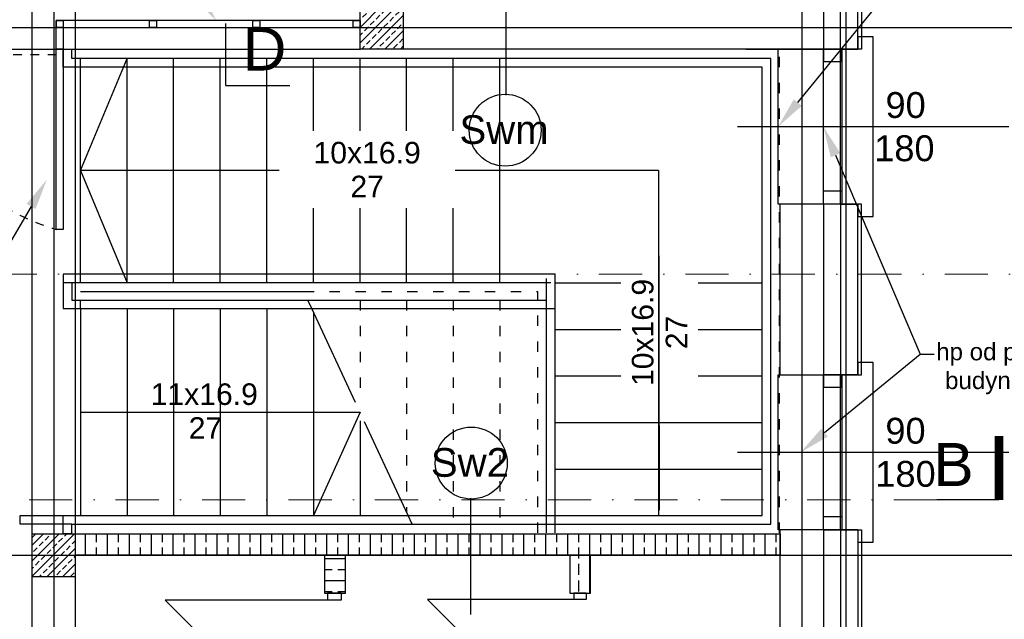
# Model space of a CAD drawing. Header units: millimetres. Extents: x -7023 to 53801, y 9849 to 33561.
# Tile 264 of 537: x 11842 to 12413, y 26675 to 27022. Entities that reach past the tile are written whole.
import ezdxf

# ---------------------------------------------------------------- set-up
doc = ezdxf.new("R2010")
doc.units = ezdxf.units.MM
for name, pattern in [('218-500', [1, 0.5, -0.5]), ('ACAD_ISO03W100', [30, 12, -18]), ('DASHDOT', [1, 0.5, -0.25, 0, -0.25])]:
    doc.linetypes.add(name, pattern=pattern)
doc.layers.add('.IE_podklad', color=252, linetype='Continuous')
doc.styles.add('Arial', font='arial.ttf', dxfattribs={"height": 125})
doc.styles.add('Opisowy', font='arial.ttf')
doc.styles.get("Standard").update_dxf_attribs({"font": 'arial.ttf'})
doc.linetypes.add('ZIGZAG', pattern='A,0.00254,-5.08,[131,ltypeshp.shx,S=5.08,R=0,X=-5.08,Y=0],-10.16,[131,ltypeshp.shx,S=5.08,R=180,X=5.08,Y=0],-5.08', length=20.32254)

msp = doc.modelspace()

# ---------------------------------------------------------------- hatches: boundary and pattern name
at = {"layer": '.IE_podklad', "transparency": 33554648}
h = msp.add_hatch(dxfattribs=at)
h.set_pattern_fill('ANSI33', color=256)
h.set_pattern_definition([(45, (36031.774, 21833.325), (-4.490128, 4.490128), []), (45, (36036.264, 21833.325), (-4.490128, 4.490128), [3.175, -1.5875])])
h.paths.add_polyline_path([(12064.56, 27030.47), (12052.06, 27030.47), (12052.06, 27017.97), (12064.56, 27017.97)])
h.paths.add_polyline_path([(12052.06, 27030.47), (12039.56, 27030.47), (12039.56, 27017.97), (12052.06, 27017.97)])
h.paths.add_polyline_path([(12052.06, 27017.97), (12039.56, 27017.97), (12039.56, 27005.47), (12052.06, 27005.47)])
h.paths.add_polyline_path([(12064.56, 27017.97), (12052.06, 27017.97), (12052.06, 27005.47), (12064.56, 27005.47)])

# ---------------------------------------------------------------- linework, layer by layer
at = {"layer": '.IE_podklad', "ltscale": 25}
for p, q in [((11862.06, 28060.31), (11862.06, 25968.17)), ((12295.56, 28060.31), (12295.56, 25968.17)), ((12321.06, 28060.31), (12321.06, 25968.17)), ((10554.1, 27017.97), (13853.09, 27017.97)), ((11961.89, 26984.26), (11998.94, 26984.26)), ((10554.1, 26711.97), (13853.09, 26711.97))]:
    msp.add_line(p, q, dxfattribs=at)
at = {"layer": '.IE_podklad', "linetype": 'DASHDOT', "lineweight": 13, "ltscale": 50}
msp.add_line((11961.89, 27804.72), (11961.89, 27020.21), dxfattribs=at)
at = {"layer": '.IE_podklad'}
for p, q in [((12330.06, 27273.36), (12330.06, 27005.47)), ((12328.06, 27005.47), (12328.06, 27271.47)), ((12308.06, 27251.47), (12308.06, 27005.47)), ((12039.56, 27005.47), (12039.56, 27049.97)), ((12124.15, 26978.69), (12124.15, 27046.16)), ((12039.56, 27021.97), (11863.56, 27021.97)), ((11863.56, 27021.97), (11863.56, 27017.97)), ((11863.56, 27021.97), (11867.56, 27021.97)), ((11863.56, 27017.97), (11863.56, 27021.97)), ((11867.56, 27021.97), (11867.56, 27017.97)), ((11917.55, 27021.97), (11921.55, 27021.97)), ((11917.55, 27017.97), (11917.55, 27021.97)), ((11921.55, 27021.97), (11921.55, 27017.97)), ((11977.51, 27021.97), (11981.51, 27021.97)), ((11977.51, 27017.97), (11977.51, 27021.97)), ((11981.51, 27021.97), (11981.51, 27017.97)), ((12035.56, 27021.97), (12039.56, 27021.97)), ((12035.56, 27017.97), (12035.56, 27021.97)), ((12039.56, 27017.97), (12039.56, 27021.97)), ((12039.56, 27021.97), (12039.56, 27017.97)), ((11867.56, 27017.97), (11863.56, 27017.97)), ((11863.56, 27017.97), (11867.56, 27017.97)), ((11863.56, 27005.47), (11863.56, 27017.97)), ((11867.56, 27017.97), (12039.56, 27017.97)), ((11867.56, 27017.97), (11867.56, 27005.47)), ((11921.55, 27017.97), (11917.55, 27017.97)), ((11981.51, 27017.97), (11977.51, 27017.97)), ((12039.56, 27017.97), (12035.56, 27017.97)), ((12336.9, 27012.47), (12328.06, 27012.47)), ((12328.06, 27012.47), (12328.06, 27005.47)), ((12336.9, 26908.47), (12336.9, 27012.47)), ((11863.56, 26900.89), (11863.56, 27005.47)), ((11863.56, 27005.47), (11867.56, 27005.47)), ((11867.56, 27005.47), (11863.56, 27005.47)), ((11867.56, 27005.47), (11872.56, 27005.47)), ((11867.56, 26994.97), (11867.56, 27005.47)), ((11867.56, 27005.47), (11867.56, 26900.89)), ((11872.56, 26999.97), (11872.56, 27005.47)), ((12283.06, 27005.47), (12039.56, 27005.47)), ((12281.85, 26915.47), (12281.85, 27005.47)), ((12281.85, 27005.47), (12323.87, 27005.47)), ((12308.06, 27005.47), (12328.06, 27005.47)), ((12308.06, 27005.47), (12308.06, 26998.26)), ((12318.67, 27005.47), (12308.06, 27005.47)), ((12308.06, 26915.47), (12308.06, 27005.47)), ((12308.06, 27005.47), (12318.67, 27005.47)), ((12328.06, 27005.47), (12317.88, 27005.47)), ((12317.88, 27005.47), (12317.88, 26915.47)), ((12318.67, 26998.26), (12318.67, 27005.47)), ((12318.67, 27005.47), (12318.67, 26915.47)), ((12330.06, 27005.47), (12328.06, 27005.47)), ((11877.56, 26999.97), (11872.56, 26999.97)), ((11877.56, 26934.97), (11904.56, 26999.97)), ((11877.56, 26869.97), (11877.56, 26999.97)), ((12147.56, 26999.97), (11877.56, 26999.97)), ((11904.56, 26869.97), (11904.56, 26999.97)), ((11904.56, 26869.97), (11904.56, 26999.97)), ((11931.56, 26869.97), (11931.56, 26999.97)), ((11931.56, 26869.97), (11931.56, 26999.97)), ((11958.56, 26869.97), (11958.56, 26999.97)), ((11958.56, 26869.97), (11958.56, 26999.97)), ((11985.56, 26869.97), (11985.56, 26999.97)), ((11985.56, 26869.97), (11985.56, 26999.97)), ((12012.56, 26869.97), (12012.56, 26999.97)), ((12012.56, 26869.97), (12012.56, 26999.97)), ((12039.56, 26869.97), (12039.56, 26999.97)), ((12039.56, 26869.97), (12039.56, 26999.97)), ((12066.56, 26869.97), (12066.56, 26999.97)), ((12066.56, 26869.97), (12066.56, 26999.97)), ((12093.56, 26869.97), (12093.56, 26999.97)), ((12093.56, 26869.97), (12093.56, 26999.97)), ((12120.56, 26869.97), (12120.56, 26999.97)), ((12120.56, 26869.97), (12120.56, 26999.97)), ((12277.56, 26999.97), (12147.56, 26999.97)), ((12277.56, 26729.97), (12277.56, 26999.97)), ((11877.56, 26994.97), (11867.56, 26994.97)), ((11877.56, 26874.97), (11877.56, 26994.97)), ((11877.56, 26874.97), (11877.56, 26994.97)), ((12147.56, 26994.97), (11877.56, 26994.97)), ((11904.56, 26874.97), (11904.56, 26994.97)), ((11904.56, 26874.97), (11904.56, 26994.97)), ((11931.56, 26874.97), (11931.56, 26994.97)), ((11931.56, 26874.97), (11931.56, 26994.97)), ((11958.56, 26874.97), (11958.56, 26994.97)), ((11958.56, 26874.97), (11958.56, 26994.97)), ((11985.56, 26874.97), (11985.56, 26994.97)), ((11985.56, 26874.97), (11985.56, 26994.97)), ((12012.56, 26874.97), (12012.56, 26994.97)), ((12012.56, 26874.97), (12012.56, 26994.97)), ((12039.56, 26874.97), (12039.56, 26994.97)), ((12039.56, 26874.97), (12039.56, 26994.97)), ((12066.56, 26874.97), (12066.56, 26994.97)), ((12066.56, 26874.97), (12066.56, 26994.97)), ((12093.56, 26874.97), (12093.56, 26994.97)), ((12093.56, 26874.97), (12093.56, 26994.97)), ((12120.56, 26874.97), (12120.56, 26994.97)), ((12120.56, 26874.97), (12120.56, 26994.97)), ((12272.56, 26994.97), (12147.56, 26994.97)), ((12272.56, 26734.97), (12272.56, 26994.97)), ((12308.06, 26998.26), (12318.67, 26998.26)), ((12258.22, 26960.47), (12415.58, 26960.47)), ((12120.56, 26934.97), (11877.56, 26934.97)), ((11877.56, 26934.97), (11904.56, 26869.97)), ((12212.56, 26934.97), (12093.56, 26934.97)), ((12308.06, 26915.47), (12308.06, 26923.31)), ((12308.06, 26923.31), (12318.67, 26923.31)), ((12318.67, 26923.31), (12318.67, 26915.47)), ((12328.06, 26915.47), (12281.85, 26915.47)), ((12283.06, 26816.67), (12283.06, 26915.47)), ((12308.06, 26915.47), (12308.06, 26816.67)), ((12318.67, 26915.47), (12308.06, 26915.47)), ((12318.67, 26915.47), (12308.06, 26915.47)), ((12328.06, 26915.47), (12308.06, 26915.47)), ((12317.88, 26915.47), (12328.06, 26915.47)), ((12328.06, 26915.47), (12328.06, 26908.47)), ((12328.06, 26816.67), (12328.06, 26915.47)), ((12330.06, 26915.47), (12328.06, 26915.47)), ((12330.06, 26816.67), (12330.06, 26915.47)), ((12328.06, 26908.47), (12336.9, 26908.47)), ((11867.56, 26900.89), (11863.56, 26900.89)), ((11867.56, 26874.97), (11867.56, 26854.97)), ((11877.56, 26874.97), (11867.56, 26874.97)), ((11867.56, 26874.97), (11867.56, 26869.97)), ((11877.56, 26874.97), (11867.56, 26874.97)), ((12147.56, 26874.97), (11877.56, 26874.97)), ((12152.56, 26874.97), (11877.56, 26874.97)), ((12152.56, 26874.97), (12147.56, 26874.97)), ((12152.56, 26869.97), (12152.56, 26874.97)), ((12152.56, 26854.97), (12152.56, 26874.97)), ((11877.56, 26869.97), (11867.56, 26869.97)), ((11872.56, 26869.97), (11872.56, 26859.97)), ((11877.56, 26869.97), (11872.56, 26869.97)), ((12147.56, 26869.97), (11877.56, 26869.97)), ((12147.56, 26869.97), (11877.56, 26869.97)), ((12147.56, 26869.97), (12147.56, 26872.47)), ((12150.06, 26869.97), (12147.56, 26869.97)), ((12147.56, 26724.97), (12147.56, 26869.97)), ((12147.56, 26859.97), (12147.56, 26869.97)), ((12152.56, 26869.97), (12272.56, 26869.97)), ((12152.56, 26724.97), (12152.56, 26869.97)), ((11877.56, 26864.97), (12006.91, 26864.97)), ((11872.56, 26859.97), (11877.56, 26859.97)), ((11877.56, 26859.97), (12009.25, 26859.97)), ((11877.56, 26854.97), (11877.56, 26859.97)), ((12011.58, 26854.97), (12009.25, 26859.97)), ((12009.25, 26859.97), (12147.56, 26859.97)), ((11867.56, 26854.97), (11877.56, 26854.97)), ((11877.56, 26854.97), (11877.56, 26734.97)), ((11877.56, 26854.97), (12011.58, 26854.97)), ((11904.56, 26854.97), (11904.56, 26734.97)), ((11904.56, 26854.97), (11904.56, 26734.97)), ((11931.56, 26854.97), (11931.56, 26734.97)), ((11931.56, 26854.97), (11931.56, 26734.97)), ((11958.56, 26854.97), (11958.56, 26734.97)), ((11958.56, 26854.97), (11958.56, 26734.97)), ((11985.56, 26854.97), (11985.56, 26734.97)), ((11985.56, 26854.97), (11985.56, 26734.97)), ((12036.91, 26800.64), (12011.58, 26854.97)), ((12011.58, 26854.97), (12147.56, 26854.97)), ((12012.56, 26852.88), (12012.56, 26734.97)), ((12012.56, 26852.88), (12012.56, 26734.97)), ((12147.56, 26854.97), (12152.56, 26854.97)), ((12152.56, 26842.97), (12272.56, 26842.97)), ((12152.56, 26842.97), (12272.56, 26842.97)), ((12308.06, 26816.67), (12328.06, 26816.67)), ((12328.06, 26816.67), (12330.06, 26816.67)), ((12152.56, 26815.97), (12272.56, 26815.97)), ((12152.56, 26815.97), (12272.56, 26815.97)), ((11877.56, 26794.97), (12039.56, 26794.97)), ((12039.56, 26789.95), (12039.56, 26734.97)), ((12067.53, 26734.97), (12042.2, 26789.31)), ((12152.56, 26788.97), (12272.56, 26788.97)), ((12152.56, 26788.97), (12272.56, 26788.97)), ((12152.56, 26761.97), (12272.56, 26761.97)), ((12152.56, 26761.97), (12272.56, 26761.97)), ((12103.57, 26745.16), (12103.57, 26677.69)), ((11842.56, 26729.97), (11842.56, 26734.97)), ((11842.56, 26734.97), (11867.56, 26734.97)), ((11867.56, 26734.97), (12067.53, 26734.97)), ((11867.56, 26724.47), (11867.56, 26734.97)), ((12069.87, 26729.97), (12067.53, 26734.97)), ((12067.53, 26734.97), (12147.56, 26734.97)), ((12147.56, 26734.97), (12272.56, 26734.97)), ((11872.56, 26729.97), (11842.56, 26729.97)), ((11872.56, 26729.97), (12069.87, 26729.97)), ((11872.56, 26724.47), (11872.56, 26729.97)), ((12069.87, 26729.97), (12147.56, 26729.97)), ((12147.56, 26729.97), (12277.56, 26729.97)), ((12283.06, 26515.47), (12283.06, 26726.67)), ((12308.06, 26726.67), (12308.06, 26665.97)), ((12308.06, 26726.67), (12328.06, 26726.67)), ((12328.06, 26726.67), (12328.06, 26460.47)), ((12328.06, 26726.67), (12330.06, 26726.67)), ((12330.06, 26726.67), (12330.06, 26460.47)), ((11849.56, 26717.83), (11856.2, 26724.47)), ((11849.56, 26708.85), (11865.18, 26724.47)), ((11849.56, 26699.87), (11874.16, 26724.47)), ((11849.56, 26724.47), (11874.56, 26724.47)), ((11849.56, 26699.47), (11849.56, 26724.47)), ((11849.56, 26722.32), (11851.43, 26724.2)), ((11853.68, 26717.46), (11855.92, 26719.71)), ((11857.05, 26720.83), (11859.29, 26723.07)), ((11860.41, 26724.2), (11860.69, 26724.47)), ((11864.9, 26719.71), (11867.15, 26721.95)), ((11872.56, 26724.47), (11867.56, 26724.47)), ((11868.27, 26723.07), (11869.67, 26724.47)), ((11872.76, 26718.58), (11874.56, 26720.38)), ((11874.56, 26724.47), (11874.56, 26699.47)), ((11874.56, 26724.47), (12283.06, 26724.47)), ((11880.57, 26711.97), (11880.57, 26724.47)), ((11886.92, 26719.65), (11886.92, 26724.47)), ((11893.27, 26711.97), (11893.27, 26724.47)), ((11899.62, 26719.65), (11899.62, 26724.47)), ((11905.97, 26711.97), (11905.97, 26724.47)), ((11912.32, 26719.65), (11912.32, 26724.47)), ((11918.67, 26711.97), (11918.67, 26724.47)), ((11925.02, 26719.65), (11925.02, 26724.47)), ((11931.37, 26711.97), (11931.37, 26724.47)), ((11937.72, 26719.65), (11937.72, 26724.47)), ((11944.07, 26711.97), (11944.07, 26724.47)), ((11950.42, 26719.65), (11950.42, 26724.47)), ((11956.77, 26711.97), (11956.77, 26724.47)), ((11963.12, 26719.65), (11963.12, 26724.47)), ((11969.47, 26711.97), (11969.47, 26724.47)), ((11975.82, 26719.65), (11975.82, 26724.47)), ((11982.17, 26711.97), (11982.17, 26724.47)), ((11988.52, 26719.65), (11988.52, 26724.47)), ((11994.87, 26711.97), (11994.87, 26724.47)), ((12001.22, 26719.65), (12001.22, 26724.47)), ((12007.57, 26711.97), (12007.57, 26724.47)), ((12013.92, 26719.65), (12013.92, 26724.47)), ((12020.27, 26711.97), (12020.27, 26724.47)), ((12026.62, 26719.65), (12026.62, 26724.47)), ((12032.97, 26711.97), (12032.97, 26724.47)), ((12039.32, 26719.65), (12039.32, 26724.47)), ((12045.67, 26711.97), (12045.67, 26724.47)), ((12052.02, 26719.65), (12052.02, 26724.47)), ((12058.37, 26711.97), (12058.37, 26724.47)), ((12064.72, 26719.65), (12064.72, 26724.47)), ((12071.07, 26711.97), (12071.07, 26724.47)), ((12077.42, 26719.65), (12077.42, 26724.47)), ((12083.77, 26711.97), (12083.77, 26724.47)), ((12090.12, 26719.65), (12090.12, 26724.47)), ((12096.47, 26711.97), (12096.47, 26724.47)), ((12102.82, 26719.65), (12102.82, 26724.47)), ((12109.17, 26711.97), (12109.17, 26724.47)), ((12115.52, 26719.65), (12115.52, 26724.47)), ((12121.87, 26711.97), (12121.87, 26724.47)), ((12128.22, 26719.65), (12128.22, 26724.47)), ((12134.57, 26711.97), (12134.57, 26724.47)), ((12140.92, 26719.65), (12140.92, 26724.47)), ((12147.27, 26711.97), (12147.27, 26724.47)), ((12153.62, 26719.65), (12153.62, 26724.47)), ((12159.97, 26711.97), (12159.97, 26724.47)), ((12166.32, 26719.65), (12166.32, 26724.47)), ((12172.67, 26689.97), (12172.67, 26724.47)), ((12179.02, 26719.65), (12179.02, 26724.47)), ((12185.37, 26711.97), (12185.37, 26724.47)), ((12191.72, 26719.65), (12191.72, 26724.47)), ((12198.07, 26711.97), (12198.07, 26724.47)), ((12204.42, 26719.65), (12204.42, 26724.47)), ((12210.77, 26711.97), (12210.77, 26724.47)), ((12217.12, 26719.65), (12217.12, 26724.47)), ((12223.47, 26711.97), (12223.47, 26724.47)), ((12229.82, 26719.65), (12229.82, 26724.47)), ((12236.17, 26711.97), (12236.17, 26724.47)), ((12242.52, 26719.65), (12242.52, 26724.47)), ((12248.87, 26711.97), (12248.87, 26724.47)), ((12255.22, 26719.65), (12255.22, 26724.47)), ((12261.57, 26711.97), (12261.57, 26724.47)), ((12267.92, 26719.65), (12267.92, 26724.47)), ((12274.27, 26711.97), (12274.27, 26724.47)), ((12280.62, 26719.65), (12280.62, 26724.47)), ((12283.06, 26724.47), (12283.06, 26711.97)), ((11850.31, 26714.09), (11852.56, 26716.34)), ((11858.14, 26699.47), (11874.56, 26715.89)), ((11858.17, 26712.97), (11860.41, 26715.22)), ((11861.54, 26716.34), (11863.78, 26718.58)), ((11866.03, 26711.85), (11868.27, 26714.09)), ((11869.39, 26715.22), (11871.64, 26717.46)), ((11886.92, 26711.97), (11886.92, 26716.47)), ((11899.62, 26711.97), (11899.62, 26716.47)), ((11912.32, 26711.97), (11912.32, 26716.47)), ((11925.02, 26711.97), (11925.02, 26716.47)), ((11937.72, 26711.97), (11937.72, 26716.47)), ((11950.42, 26711.97), (11950.42, 26716.47)), ((11963.12, 26711.97), (11963.12, 26716.47)), ((11975.82, 26711.97), (11975.82, 26716.47)), ((11988.52, 26711.97), (11988.52, 26716.47)), ((12001.22, 26711.97), (12001.22, 26716.47)), ((12013.92, 26711.97), (12013.92, 26716.47)), ((12026.62, 26711.97), (12026.62, 26716.47)), ((12039.32, 26711.97), (12039.32, 26716.47)), ((12052.02, 26711.97), (12052.02, 26716.47)), ((12064.72, 26711.97), (12064.72, 26716.47)), ((12077.42, 26711.97), (12077.42, 26716.47)), ((12090.12, 26711.97), (12090.12, 26716.47)), ((12102.82, 26711.97), (12102.82, 26716.47)), ((12115.52, 26711.97), (12115.52, 26716.47)), ((12128.22, 26711.97), (12128.22, 26716.47)), ((12140.92, 26711.97), (12140.92, 26716.47)), ((12153.62, 26711.97), (12153.62, 26716.47)), ((12166.32, 26710.12), (12166.32, 26716.47)), ((12179.02, 26711.97), (12179.02, 26716.47)), ((12191.72, 26711.97), (12191.72, 26716.47)), ((12204.42, 26711.97), (12204.42, 26716.47)), ((12217.12, 26711.97), (12217.12, 26716.47)), ((12229.82, 26711.97), (12229.82, 26716.47)), ((12242.52, 26711.97), (12242.52, 26716.47)), ((12255.22, 26711.97), (12255.22, 26716.47)), ((12267.92, 26711.97), (12267.92, 26716.47)), ((12280.62, 26711.97), (12280.62, 26716.47)), ((11851.43, 26706.24), (11853.68, 26708.48)), ((11854.8, 26709.6), (11857.05, 26711.85)), ((11862.66, 26708.48), (11864.9, 26710.73)), ((11870.52, 26707.36), (11872.76, 26709.6)), ((11873.88, 26710.73), (11874.56, 26711.4)), ((12283.06, 26711.97), (11874.56, 26711.97)), ((12019.06, 26711.97), (12019.06, 26689.97)), ((12019.06, 26710.12), (12031.06, 26710.12)), ((12031.06, 26689.97), (12031.06, 26711.97)), ((12161.06, 26711.97), (12161.06, 26689.97)), ((12173.06, 26689.97), (12173.06, 26711.97)), ((11849.56, 26704.36), (11850.31, 26705.11)), ((11855.92, 26701.75), (11858.17, 26703.99)), ((11859.29, 26705.11), (11861.54, 26707.36)), ((11863.78, 26700.62), (11866.03, 26702.87)), ((11867.12, 26699.47), (11874.56, 26706.91)), ((11867.15, 26703.99), (11869.39, 26706.24)), ((12019.06, 26703.77), (12023.45, 26703.77)), ((12026.62, 26703.77), (12031.06, 26703.77)), ((12166.32, 26700.6), (12166.32, 26706.95)), ((11874.56, 26699.47), (11849.56, 26699.47)), ((11853.65, 26699.47), (11854.8, 26700.62)), ((11862.63, 26699.47), (11862.66, 26699.5)), ((11871.64, 26699.5), (11873.88, 26701.75)), ((12019.06, 26697.42), (12031.06, 26697.42)), ((12166.32, 26691.07), (12166.32, 26697.42)), ((12019.06, 26691.07), (12023.45, 26691.07)), ((12026.62, 26691.07), (12031.06, 26691.07)), ((12020.66, 26685.97), (11926.66, 26685.97)), ((12020.66, 26591.97), (11926.66, 26685.97)), ((12019.06, 26689.97), (12031.06, 26689.97)), ((12020.66, 26689.97), (12020.66, 26685.97)), ((12028.66, 26689.97), (12020.66, 26689.97)), ((12028.66, 26685.97), (12020.66, 26685.97)), ((12028.66, 26689.97), (12028.66, 26685.97)), ((12163.45, 26686.37), (12078.66, 26686.37)), ((12163.45, 26601.58), (12078.66, 26686.37)), ((12161.06, 26689.97), (12173.06, 26689.97)), ((12163.45, 26689.97), (12163.45, 26686.37)), ((12170.66, 26689.97), (12163.45, 26689.97)), ((12170.66, 26686.37), (12163.45, 26686.37)), ((12170.66, 26689.97), (12170.66, 26686.37))]:
    msp.add_line(p, q, dxfattribs=at)
at = {"layer": '.IE_podklad', "linetype": 'ZIGZAG'}
for p, q in [((12318.06, 27005.47), (12318.06, 27261.47)), ((12318.06, 26915.47), (12318.06, 26816.67)), ((12318.06, 26726.67), (12318.06, 26470.47))]:
    msp.add_line(p, q, dxfattribs=at)
at = {"layer": '.IE_podklad', "ltscale": 0.5}
for p, q in [((11849.55, 26506.18), (11849.56, 27226.47)), ((11874.56, 27226.47), (11874.55, 26504.77)), ((10921.06, 27005.47), (12039.56, 27005.47))]:
    msp.add_line(p, q, dxfattribs=at)
at = {"layer": '.IE_podklad', "lineweight": 30, "ltscale": 25}
msp.add_line((11961.89, 26984.26), (11961.89, 27020.21), dxfattribs=at)
at = {"layer": '.IE_podklad', "lineweight": 35}
msp.add_line((12263.06, 27005.47), (12308.06, 27005.47), dxfattribs=at)
at = {"layer": '.IE_podklad', "linetype": 'ACAD_ISO03W100', "ltscale": 0.5}
for p, q in [((12282.56, 26724.97), (12282.56, 27004.97)), ((12006.91, 26864.97), (12142.56, 26864.97)), ((12142.56, 26724.97), (12142.56, 26864.97)), ((12039.56, 26859.97), (12039.56, 26800)), ((12039.56, 26859.97), (12039.56, 26800)), ((12066.56, 26859.97), (12066.56, 26737.07)), ((12066.56, 26859.97), (12066.56, 26737.07)), ((12093.56, 26859.97), (12093.56, 26729.97)), ((12093.56, 26859.97), (12093.56, 26729.97)), ((12120.56, 26859.97), (12120.56, 26729.97)), ((12120.56, 26859.97), (12120.56, 26729.97))]:
    msp.add_line(p, q, dxfattribs=at)
at = {"layer": '.IE_podklad', "linetype": '218-500', "ltscale": 10}
msp.add_line((11863.56, 27002.03), (11773.56, 27002.03), dxfattribs=at)
at = {"layer": '.IE_podklad', "linetype": 'ByBlock', "lineweight": -2}
msp.add_line((12364.2, 26828.55), (12372.2, 26828.55), dxfattribs=at)
for points in [[(12293.22, 26974.43), (12357.52, 27053.43)], [(12315.11, 26943.91), (12364.2, 26828.55)], [(11848.94, 26914.23), (11800.08, 26831.04)], [(12308.77, 26783.09), (12364.2, 26828.55)]]:
    msp.add_lwpolyline(points, dxfattribs=at)
at = {"layer": '.IE_podklad'}
for points in [[(12039.56, 27030.47), (12064.56, 27030.47), (12064.56, 27005.47), (12039.56, 27005.47)], [(12328.06, 26726.67), (12328.06, 26719.67), (12336.9, 26719.67), (12336.9, 26823.67), (12328.06, 26823.67), (12328.06, 26816.67), (12317.88, 26816.67), (12317.88, 26726.67)], [(12308.06, 26816.67), (12308.06, 26809.46), (12318.67, 26809.46), (12318.67, 26816.67)], [(12308.06, 26726.67), (12308.06, 26816.67), (12318.67, 26816.67), (12318.67, 26726.67)], [(12308.06, 26726.67), (12308.06, 26734.51), (12318.67, 26734.51), (12318.67, 26726.67)]]:
    msp.add_lwpolyline(points, close=True, dxfattribs=at)
for points in [[(12328.06, 26726.67), (12281.85, 26726.67), (12281.85, 26816.67), (12323.87, 26816.67)], [(12039.56, 26794.97), (12012.56, 26734.97)], [(12258.22, 26771.67), (12415.58, 26771.67)]]:
    msp.add_lwpolyline(points, dxfattribs=at)
at = {"layer": '.IE_podklad', "ltscale": 25, "const_width": 5}
msp.add_lwpolyline([(12409.77, 26744.11), (12409.77, 26781.15)], dxfattribs=at)
at = {"layer": '.IE_podklad', "linetype": 'DASHDOT', "lineweight": 13, "ltscale": 50}
msp.add_lwpolyline([(12373.83, 26744.11), (11142.99, 26744.11)], dxfattribs=at)
at = {"layer": '.IE_podklad', "lineweight": 30, "ltscale": 25}
msp.add_lwpolyline([(12409.77, 26744.11), (12373.83, 26744.11)], dxfattribs=at)
at = {"layer": '.IE_podklad'}
for centre in [(12123.68, 26958.41), (12104.04, 26765.45)]:
    msp.add_circle(centre, 20.85, dxfattribs=at)
at = {"layer": '.IE_podklad', "linetype": '218-500', "ltscale": 10}
msp.add_arc((11898.92, 27022.97), 127.1, 189.4869, 253.8458, dxfattribs=at)
at = {"layer": '.IE_podklad'}
for points in [[(11948.06, 27038.26), (11956.3, 27021.97), (11943.22, 27034.7)], [(12295.54, 26972.54), (12281.85, 26960.47), (12290.89, 26976.33)], [(12312.35, 26942.74), (12308.06, 26960.47), (12317.87, 26945.09)], [(11846.35, 26915.75), (11858.06, 26929.75), (11851.53, 26912.71)], [(12310.67, 26780.77), (12294.85, 26771.67), (12306.87, 26785.41)]]:
    msp.add_solid(points, dxfattribs=at)

# ---------------------------------------------------------------- texts
at = {"layer": '.IE_podklad', "linetype": 'Continuous', "ltscale": 25, "style": 'Arial'}
msp.add_text('D', height=25, dxfattribs=at).set_placement((11971.67, 26993))
at = {"layer": '.IE_podklad', "linetype": 'Continuous'}
for s, height, style, p in [('90', 15, 'Opisowy', (12344.06, 26965.51)), ('Swm', 16.64, 'Opisowy', (12097.18, 26950.45)), ('180', 15, 'Opisowy', (12337.53, 26940.45)), ('11x16.9', 12.5, 'Arial', (11918.22, 26799.14)), ('27', 12.5, 'Arial', (11940.28, 26779.52)), ('Sw2', 16.64, 'Opisowy', (12080.63, 26757.49))]:
    msp.add_text(s, height=height, dxfattribs=dict(at, style=style)).set_placement(p)
at = {"layer": '.IE_podklad', "insert": (12430.02, 26835.02), "char_height": 10, "attachment_point": 2}
msp.add_mtext('hp od poziomu "0" \\Pbudynku= 90 cm', dxfattribs=at)
at = {"layer": '.IE_podklad', "insert": (12355.65, 26784.08), "char_height": 15, "width": 78.5458, "attachment_point": 5, "style": 'Opisowy'}
msp.add_mtext('\\P90\\P180', dxfattribs=at)
at = {"layer": '.IE_podklad', "ltscale": 25, "insert": (12395.14, 26777.07), "char_height": 25, "attachment_point": 3, "style": 'Arial'}
msp.add_mtext_dynamic_manual_height_columns('B', width=190.3302, gutter_width=1, heights=[-25], dxfattribs=at)

# ---------------------------------------------------------------- next in the draw order: texts
at = {"layer": '.IE_podklad', "insert": (11999.06, 26951.64), "char_height": 12.5, "width": 89.2335, "attachment_point": 1, "line_spacing_factor": 0.941778, "style": 'Arial', "bg_fill": 2}
msp.add_mtext('\\pxqc;10x16.9\\P27', dxfattribs=at)
at = {"layer": '.IE_podklad', "insert": (12197.08, 26796.55), "char_height": 12.5, "width": 89.2335, "attachment_point": 1, "rotation": 90, "line_spacing_factor": 0.941778, "style": 'Arial', "bg_fill": 2}
msp.add_mtext('\\pxqc;10x16.9\\P27', dxfattribs=at)

# ---------------------------------------------------------------- next in the draw order: linework, layer by layer
at = {"layer": '.IE_podklad'}
msp.add_line((12212.56, 26934.97), (12212.56, 26734.97), dxfattribs=at)
msp.add_lwpolyline([(12212.56, 26934.97), (12212.86, 26738.05)], dxfattribs=at)
at = {"layer": '.IE_podklad', "linetype": 'DASHDOT', "lineweight": 13, "ltscale": 50}
msp.add_lwpolyline([(13605.79, 26874.97), (11142.99, 26874.97)], dxfattribs=at)

doc.saveas('drawing.dxf')
